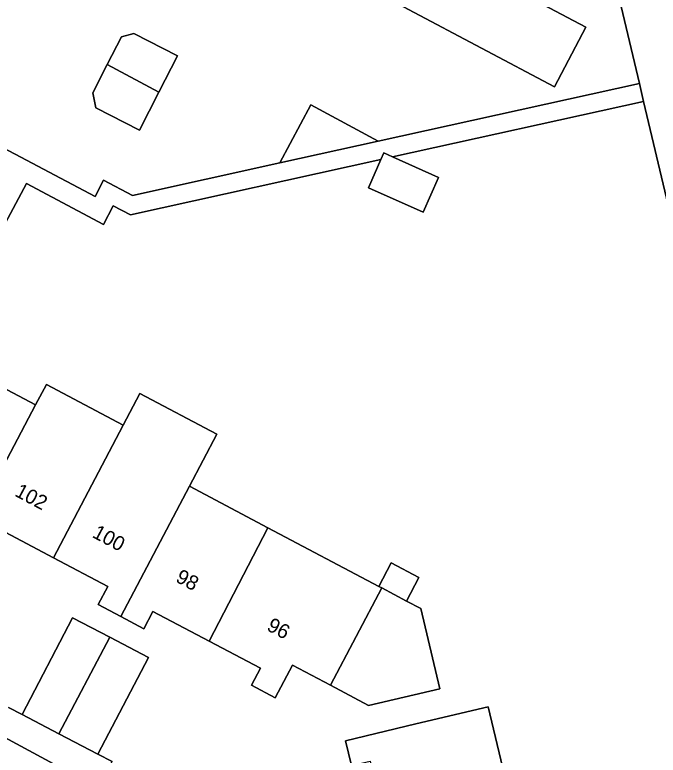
# Model space of a CAD drawing. Extents: x 158455 to 159797, y 387218 to 388672.
# Drawn here: x 159526.4 to 159570.8, y 388437.3 to 388488.3 of the extents above; entities that cross this region are included whole.
import ezdxf

# ---------------------------------------------------------------- set-up
doc = ezdxf.new("R2010")
doc.units = 0
for name, color, linetype in [('IMGEO_Erf', 7, 'Continuous'), ('IMGEO_Groenvoorziening', 7, 'Continuous'), ('IMGEO_Pand', 7, 'Continuous'), ('IMGEO_Pand_nummerreeks', 7, 'Continuous'), ('IMGEO_Rijbaan_lokaal_open', 7, 'Continuous'), ('IMGEO_Voetpad_open', 7, 'Continuous')]:
    doc.layers.add(name, color=color, linetype=linetype)

msp = doc.modelspace()

# ---------------------------------------------------------------- linework, layer by layer
at = {"layer": 'IMGEO_Erf'}
for points in [[(159505.296, 388489.919), (159512.95, 388485.827), (159531.962, 388475.786), (159532.548, 388476.894), (159534.555, 388475.834), (159544.711, 388478.1), (159546.844, 388482.088), (159551.5, 388479.598), (159569.503, 388483.569), (159565.597, 388500)], [(159583.853, 388423.207), (159569.796, 388482.336), (159552.487, 388478.505), (159555.652, 388477.093), (159554.584, 388474.696), (159550.812, 388476.378), (159551.681, 388478.326), (159534.397, 388474.5), (159533.222, 388475.121), (159532.552, 388473.851), (159527.227, 388476.663), (159511.497, 388447.204)], [(159522.368, 388464.3), (159527.859, 388461.4), (159528.604, 388462.81), (159533.909, 388460.009), (159535.057, 388462.183), (159540.362, 388459.382), (159538.469, 388455.796), (159543.876, 388452.941), (159551.536, 388448.895), (159552.389, 388450.511), (159554.301, 388449.501), (159553.448, 388447.885), (159554.42, 388447.372), (159555.731, 388441.837), (159550.817, 388440.689), (159548.196, 388442.073), (159545.576, 388443.457), (159544.387, 388441.205), (159542.743, 388442.073), (159543.362, 388443.245), (159539.826, 388445.113), (159535.947, 388447.162), (159535.321, 388445.977), (159533.729, 388446.818), (159532.176, 388447.638), (159532.838, 388448.891), (159529.085, 388450.873), (159525.384, 388452.827)], [(159525.995, 388440.543), (159526.924, 388440.059), (159530.418, 388446.728), (159532.974, 388445.389), (159535.655, 388443.984), (159532.161, 388437.315), (159533.136, 388436.828)], [(159549.638, 388436.545), (159549.231, 388438.254), (159554.096, 388439.412), (159559.086, 388440.6), (159560.46, 388434.826)]]:
    msp.add_lwpolyline(points, dxfattribs=at)
for points in [[(159555.514, 388492.343), (159554.63, 388492.811), (159554.864, 388493.253), (159555.748, 388492.785), (159565.82, 388487.446), (159563.642, 388483.337), (159553.57, 388488.676), (159552.686, 388489.145), (159552.921, 388489.586), (159553.804, 388489.118)], [(159537.64, 388485.475), (159536.366, 388482.973), (159535.028, 388480.345), (159532.018, 388481.877), (159531.813, 388482.933), (159532.801, 388484.873), (159533.778, 388486.793), (159534.63, 388487.007)]]:
    msp.add_lwpolyline(points, close=True, dxfattribs=at)
at = {"layer": 'IMGEO_Groenvoorziening'}
msp.add_lwpolyline([(159565.597, 388500), (159569.503, 388483.569), (159569.796, 388482.336), (159583.853, 388423.207), (159588.475, 388424.238), (159580.592, 388458.02), (159571.193, 388499.78)], dxfattribs=at)
at = {"layer": 'IMGEO_Pand'}
for points in [[(159555.514, 388492.343), (159553.804, 388489.118), (159552.921, 388489.586), (159552.686, 388489.145), (159553.57, 388488.676), (159563.642, 388483.337), (159565.82, 388487.446), (159555.748, 388492.785), (159554.864, 388493.253), (159554.63, 388492.811)], [(159537.64, 388485.475), (159534.63, 388487.007), (159533.778, 388486.793), (159532.801, 388484.873), (159536.366, 388482.973)], [(159536.366, 388482.973), (159532.801, 388484.873), (159531.813, 388482.933), (159532.018, 388481.877), (159535.028, 388480.345)], [(159546.844, 388482.088), (159544.711, 388478.1), (159551.5, 388479.598)], [(159552.487, 388478.505), (159551.881, 388478.775), (159551.681, 388478.326), (159550.812, 388476.378), (159554.584, 388474.696), (159555.652, 388477.093)], [(159523.149, 388452.48), (159527.859, 388461.4), (159522.368, 388464.3), (159520.64, 388461.027), (159518.304, 388456.605), (159522.191, 388454.552), (159521.544, 388453.328)], [(159533.164, 388458.598), (159533.909, 388460.009), (159528.604, 388462.81), (159527.859, 388461.4), (159523.149, 388452.48), (159524.753, 388451.633), (159525.384, 388452.827), (159529.085, 388450.873)], [(159538.469, 388455.796), (159540.362, 388459.382), (159535.057, 388462.183), (159533.909, 388460.009), (159533.164, 388458.598), (159529.085, 388450.873), (159532.838, 388448.891), (159532.176, 388447.638), (159533.729, 388446.818)], [(159543.876, 388452.941), (159538.469, 388455.796), (159533.729, 388446.818), (159535.321, 388445.977), (159535.947, 388447.162), (159539.826, 388445.113)], [(159551.737, 388448.789), (159551.536, 388448.895), (159543.876, 388452.941), (159539.826, 388445.113), (159543.362, 388443.245), (159542.743, 388442.073), (159544.387, 388441.205), (159545.576, 388443.457), (159548.196, 388442.073)], [(159551.536, 388448.895), (159551.737, 388448.789), (159553.448, 388447.885), (159554.301, 388449.501), (159552.389, 388450.511)], [(159554.42, 388447.372), (159553.448, 388447.885), (159551.737, 388448.789), (159548.196, 388442.073), (159550.817, 388440.689), (159555.731, 388441.837)], [(159532.974, 388445.389), (159530.418, 388446.728), (159526.924, 388440.059), (159529.459, 388438.731)], [(159532.974, 388445.389), (159529.459, 388438.731), (159532.161, 388437.315), (159535.655, 388443.984)], [(159559.086, 388440.6), (159554.096, 388439.412), (159549.231, 388438.254), (159549.638, 388436.545), (159550.937, 388436.854), (159551.872, 388432.925), (159551.905, 388432.788), (159560.46, 388434.826)]]:
    msp.add_lwpolyline(points, close=True, dxfattribs=at)
at = {"layer": 'IMGEO_Rijbaan_lokaal_open'}
msp.add_lwpolyline([(159529.94, 388436.205), (159500, 388452.369), (159499.281, 388452.542), (159497.015, 388448.263), (159500, 388446.682), (159527.777, 388431.967)], dxfattribs=at)
at = {"layer": 'IMGEO_Voetpad_open'}
for points in [[(159401.552, 388504.614), (159410.48, 388500), (159413.495, 388498.401), (159416.497, 388496.809), (159419.86, 388495.026), (159440.748, 388483.88), (159465.03, 388470.792), (159489.793, 388457.538), (159496.29, 388454.117), (159499.281, 388452.542), (159500, 388452.369), (159529.94, 388436.205)], [(159511.497, 388447.204), (159527.227, 388476.663), (159532.552, 388473.851), (159533.222, 388475.121), (159534.397, 388474.5), (159551.681, 388478.326), (159551.881, 388478.775), (159552.487, 388478.505), (159569.796, 388482.336), (159569.503, 388483.569), (159551.5, 388479.598), (159544.711, 388478.1), (159534.555, 388475.834), (159532.548, 388476.894), (159531.962, 388475.786), (159512.95, 388485.827)], [(159536.165, 388428.575), (159536.5, 388427.162), (159538.402, 388427.64), (159537.099, 388432.247), (159534.661, 388434.457), (159533.466, 388435.059), (159532.576, 388435.72), (159533.136, 388436.828), (159532.161, 388437.315), (159529.459, 388438.731), (159526.924, 388440.059), (159525.995, 388440.543)]]:
    msp.add_lwpolyline(points, dxfattribs=at)

# ---------------------------------------------------------------- texts
at = {"layer": 'IMGEO_Pand_nummerreeks'}
for s, rotation, p in [('102', 331.9365, (159526.361, 388455.165)), ('100', 331.9365, (159531.707, 388452.315)), ('98', 331.9351, (159537.452, 388449.252)), ('96', 331.9365, (159543.74, 388445.907))]:
    msp.add_text(s, height=1, rotation=rotation, dxfattribs=at).set_placement(p)

doc.saveas('drawing.dxf')
